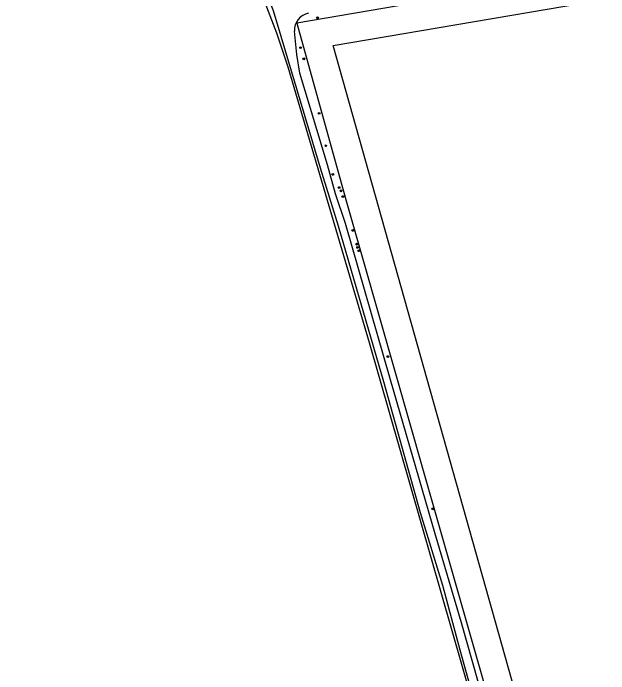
# Model space of a CAD drawing. Extents: x 124000 to 129000, y 395500 to 397503.
# Drawn here: x 127070.5 to 127333, y 395791.4 to 396082.8 of the extents above; entities that cross this region are included whole.
import ezdxf

# ---------------------------------------------------------------- set-up
doc = ezdxf.new("R2010")
doc.units = 0
for name, color, linetype in [('gg-knt-onverhard', 7, 'Continuous'), ('gt-grn-groengrens', 7, 'Continuous'), ('gt-symb-boom', 7, 'Continuous'), ('gt-symb-groenvak', 7, 'Continuous')]:
    doc.layers.add(name, color=color, linetype=linetype)

# ---------------------------------------------------------------- blocks, each defined once
blk = doc.blocks.new('gt0-BOOM')
at = {"layer": 'gt-symb-boom'}
for radius in [0.4, 0.2]:
    blk.add_circle((0, 0), radius, dxfattribs=at)
blk = doc.blocks.new('gt0-GRVAK')
at = {"layer": 'gt-symb-groenvak'}
for p, q in [((-0.11, 0.19), (-0.23, 0.24)), ((-0.18, 0.15), (0.09, 0.15)), ((-0.09, 0.21), (-0.16, 0.32)), ((-0.05, 0.21), (-0.05, 0.39)), ((0, 0.21), (0.06, 0.32)), ((0.01, 0.19), (0.13, 0.24)), ((0.26, -0.05), (0.2, 0.06)), ((0.3, -0.05), (0.3, 0.13)), ((0.35, -0.05), (0.41, 0.06)), ((-0.25, -0.23), (-0.36, -0.18)), ((-0.32, -0.26), (-0.05, -0.26)), ((-0.23, -0.21), (-0.29, -0.09)), ((-0.18, -0.2), (-0.18, -0.02)), ((-0.14, -0.21), (-0.07, -0.09)), ((-0.12, -0.23), (0, -0.18)), ((0.24, -0.07), (0.12, -0.02)), ((0.17, -0.11), (0.44, -0.11)), ((0.37, -0.07), (0.49, -0.02))]:
    blk.add_line(p, q, dxfattribs=at)

msp = doc.modelspace()

# ---------------------------------------------------------------- linework, layer by layer
at = {"layer": 'gg-knt-onverhard'}
for points in [[(127073.87, 396475.96), (127078.85, 396458.14), (127130.1, 396271.77), (127177.92, 396100.85), (127180.99, 396094.23), (127185.04, 396083.93), (127205.76, 396014.62), (127213.69, 395988.94), (127233.71, 395920.29), (127249.86, 395862.51), (127259.78, 395830.48), (127267.32, 395801.94), (127289.56, 395722.26), (127300.49, 395684.55), (127308.74, 395654.57), (127317.5, 395624.07), (127325.59, 395594.85), (127331.38, 395573.54), (127331.71, 395571.3)], [(127331.38, 395588.71), (127319.36, 395632.98), (127304.12, 395686.05), (127293.14, 395723.28), (127275.25, 395788.41), (127268.08, 395813.87), (127256.47, 395853.15), (127236.83, 395921.03), (127216.91, 395990.07), (127212.61, 396003.13), (127208.98, 396015.94), (127196.83, 396056.41), (127195.48, 396064.61), (127194.53, 396074.87)]]:
    msp.add_lwpolyline(points, dxfattribs=at)
msp.add_arc((127201.96, 396075.45), 7.45, 99.4793, 184.4913, dxfattribs=at)
at = {"layer": 'gt-grn-groengrens'}
msp.add_line((127217.21, 396000), (127329.04, 395608.88), dxfattribs=at)
for points in [[(127070.49, 396477.85), (127128.57, 396270.99), (127173.62, 396108.88), (127178.4, 396095.33), (127186.57, 396074.21), (127191.55, 396059.17), (127227.45, 395937.51), (127281.73, 395747.95), (127303.12, 395670.45), (127303.66, 395668.57)], [(127493.17, 396128.19), (127492.83, 396129.27), (127195.51, 396078.43), (127217.21, 396000)], [(127496.97, 396011.42), (127512.21, 395955.56), (127523.46, 395912.61), (127536.84, 395864.2), (127546.44, 395830.48), (127553.33, 395804.04), (127529.67, 395798.51), (127533.91, 395783.35), (127359.9, 395737.43), (127373.9, 395686.24), (127323.26, 395671.75), (127211.56, 396068.49), (127485.92, 396115.26), (127497.25, 396073.85), (127502.44, 396054.7)]]:
    msp.add_lwpolyline(points, dxfattribs=at)

# ---------------------------------------------------------------- block references
at = {"layer": 'gt-symb-boom'}
for p in [(127204.66, 396080.8), (127197.18, 396067.6), (127198.58, 396062.65), (127205.33, 396038.64), (127211.37, 396011.71), (127214.12, 396005.86), (127214.99, 396004.42), (127215.79, 396001.9), (127220.23, 395986.99), (127221.89, 395980.94), (127222.3, 395979.51), (127222.88, 395978.04), (127235.67, 395931.33), (127255.49, 395864.14)]:
    msp.add_blockref('gt0-BOOM', p, dxfattribs=at)
at = {"layer": 'gt-symb-groenvak'}
msp.add_blockref('gt0-GRVAK', (127208.31, 396024.4), dxfattribs=at)

doc.saveas('drawing.dxf')
